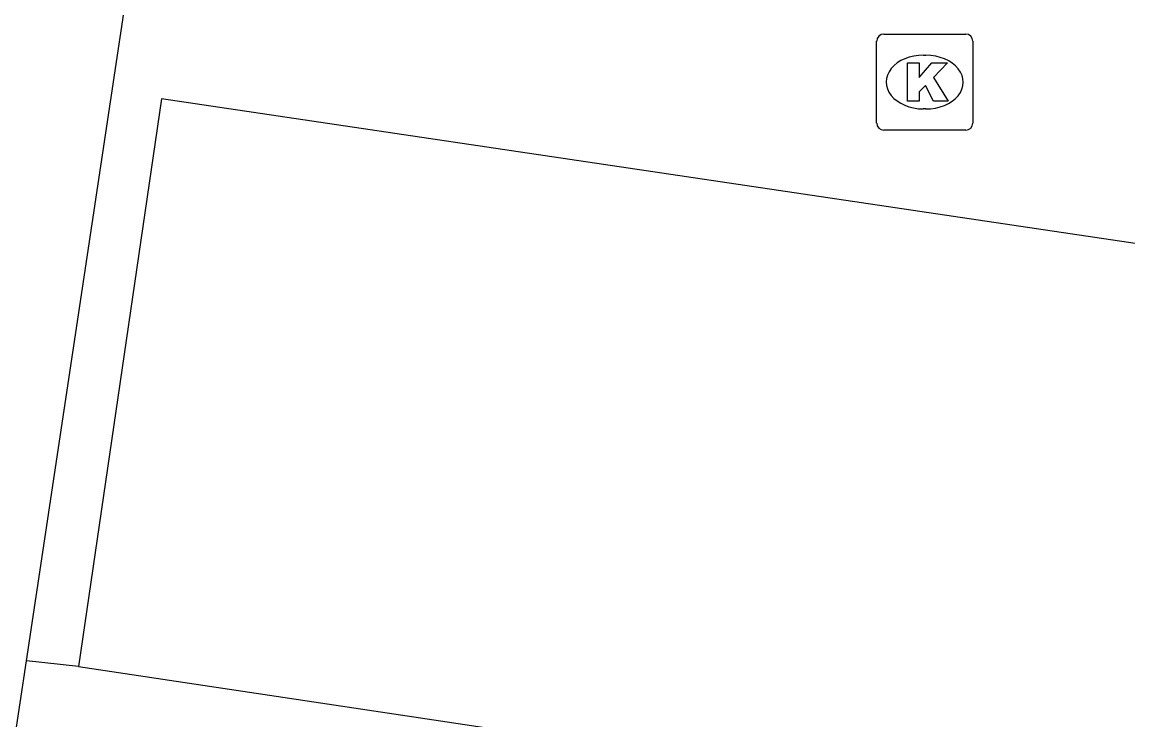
# Model space of a CAD drawing. Extents: x 164150 to 165261, y 382513 to 383432.
# Drawn here: x 164917.87 to 164929.38, y 382752.69 to 382759.96 of the extents above; entities that cross this region are included whole.
import ezdxf

# ---------------------------------------------------------------- set-up
doc = ezdxf.new("R2010")
doc.units = 0
doc.layers.add('IMGEO_Kolk', color=7, linetype='Continuous')
doc.layers.add('IMGEO_Voetpad_open', color=7, linetype='Continuous')

msp = doc.modelspace()

# ---------------------------------------------------------------- linework, layer by layer
at = {"layer": 'IMGEO_Kolk'}
for p, q in [((164926.844, 382759.833), (164927.696, 382759.833)), ((164926.769, 382758.907), (164926.769, 382759.759)), ((164927.77, 382759.759), (164927.77, 382758.907)), ((164927.257, 382759.613), (164927.282, 382759.613)), ((164927.28, 382759.053), (164927.255, 382759.053)), ((164927.696, 382758.833), (164926.844, 382758.833))]:
    msp.add_line(p, q, dxfattribs=at)
for points in [[(164926.844, 382759.833), (164927.696, 382759.833)], [(164926.769, 382758.907), (164926.769, 382759.759)], [(164927.77, 382759.759), (164927.77, 382758.907)], [(164927.09, 382759.533), (164927.213, 382759.533), (164927.213, 382759.382), (164927.343, 382759.533), (164927.507, 382759.533), (164927.361, 382759.382), (164927.514, 382759.133), (164927.362, 382759.133), (164927.277, 382759.297), (164927.213, 382759.23), (164927.213, 382759.133), (164927.09, 382759.133), (164927.09, 382759.533)], [(164927.696, 382758.833), (164926.844, 382758.833)]]:
    msp.add_lwpolyline(points, dxfattribs=at)
for centre, start, end in [((164926.846, 382759.757), 91.552, 178.448), ((164926.846, 382759.757), 91.552, 178.448), ((164927.694, 382759.757), 1.552, 88.448), ((164927.694, 382759.757), 1.552, 88.448), ((164926.846, 382758.909), 181.552, 268.448), ((164926.846, 382758.909), 181.552, 268.448), ((164927.694, 382758.909), 271.552, 358.448), ((164927.694, 382758.909), 271.552, 358.448)]:
    msp.add_arc(centre, 0.0765, start, end, dxfattribs=at)
for centre, major_axis, ratio, start_param, end_param in [((164927.256, 382759.333), (-0.387, 0.002), 0.722429, 4.712389, 7.853982), ((164927.281, 382759.333), (-0.39, 0.002), 0.717154, 1.570796, 4.712389)]:
    msp.add_ellipse(centre, major_axis=major_axis, ratio=ratio, start_param=start_param, end_param=end_param, dxfattribs=at)
at = {"layer": 'IMGEO_Voetpad_open'}
for points in [[(164917.921, 382753.31), (164919.859, 382766.219), (164946.065, 382762.373)], [(164918.462, 382753.249), (164968.621, 382745.721), (165011.436, 382739.279), (165014.336, 382759.108), (164990.297, 382762.731)], [(164931.214, 382757.394), (164919.326, 382759.16), (164918.462, 382753.249)], [(164885.567, 382635.198), (164899.875, 382633.059), (164916.634, 382744.841), (164917.785, 382752.413), (164917.921, 382753.31)], [(164918.462, 382753.249), (164917.921, 382753.31)]]:
    msp.add_lwpolyline(points, dxfattribs=at)

doc.saveas('drawing.dxf')
